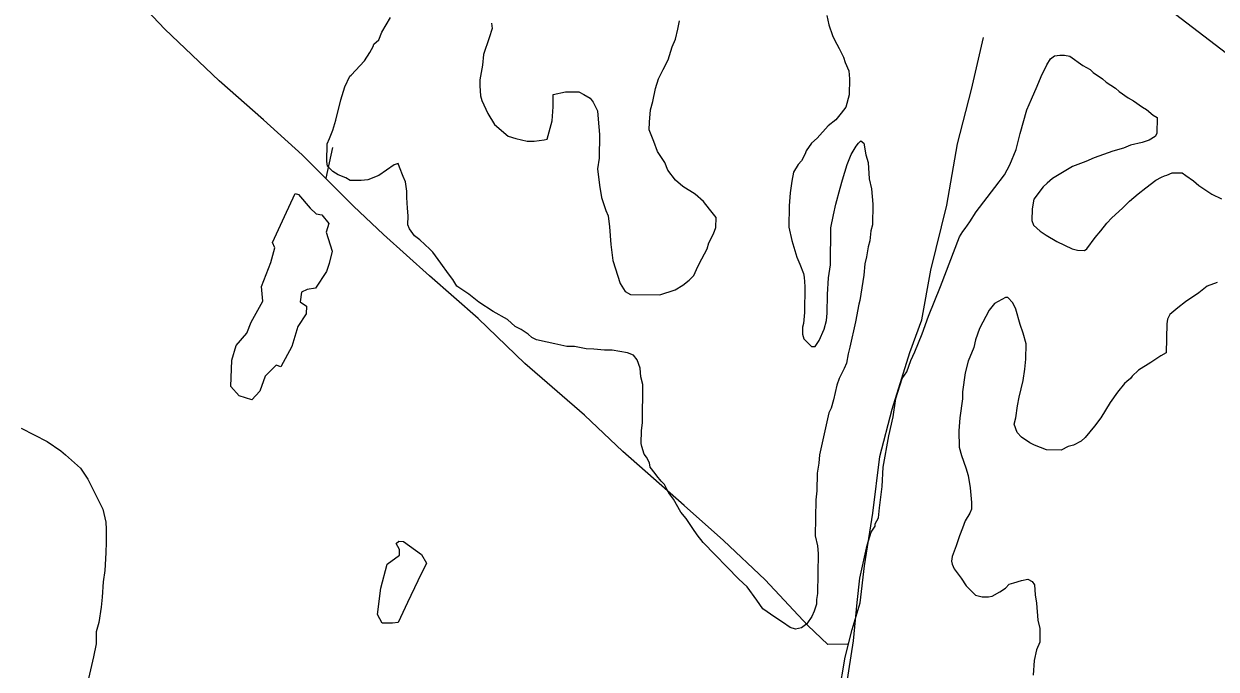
# Model space of a CAD drawing. Extents: x 3263578 to 3301413, y 764927 to 798602.
# Drawn here: x 3270632 to 3272360, y 779425 to 780360 of the extents above; entities that cross this region are included whole.
import ezdxf

# ---------------------------------------------------------------- set-up
doc = ezdxf.new("R2010")
doc.units = 0
for name, color, linetype in [('V-ROAD-CNTR', 7, 'Continuous'), ('V-SITE-VEGE', 7, 'Continuous'), ('V-TOPO-SHOR', 7, 'Continuous')]:
    doc.layers.add(name, color=color, linetype=linetype)

msp = doc.modelspace()

# ---------------------------------------------------------------- linework, layer by layer
at = {"layer": 'V-ROAD-CNTR'}
msp.add_lwpolyline([(3270339.5, 781884.7), (3271095.6, 781303.9), (3271662.6, 780867.6), (3272059.6, 780554.9), (3272145, 780493.5), (3272738.1, 780039.5), (3273285, 779620.5), (3273699.9, 779300.3), (3274014.8, 779057.9), (3274334.4, 778812.2), (3274361.1, 778790.1), (3274371.6, 778775.4), (3274392.3, 778745.7)], dxfattribs=at)
at = {"layer": 'V-SITE-VEGE'}
for points in [[(3271103.9, 780284.1), (3271106.2, 780285.2), (3271125.4, 780306), (3271133.3, 780318.1), (3271137.9, 780326.9), (3271139.1, 780330.2), (3271145.9, 780336.7), (3271150.5, 780347.8), (3271163, 780368.7)], [(3271309.6, 780360.8), (3271310.6, 780353), (3271305.9, 780339.7), (3271297.8, 780315.4), (3271296.4, 780299.9), (3271292.7, 780278.8), (3271292.6, 780269.9), (3271293.5, 780255.5), (3271295.6, 780248.8), (3271304.2, 780229.8), (3271313.9, 780214), (3271333.6, 780197.1), (3271344.7, 780193.5), (3271361.3, 780189.9), (3271371.3, 780189.8), (3271385.8, 780191.8), (3271390.2, 780192.8), (3271397.3, 780219.4), (3271398.8, 780239.3), (3271399, 780257.1), (3271416.9, 780261.3), (3271435.8, 780261), (3271443.5, 780257.5), (3271452.3, 780251.8), (3271456.6, 780246.2), (3271463.1, 780233.9), (3271464, 780221.6), (3271465.9, 780199.4), (3271465.3, 780164.9), (3271462.9, 780149.4), (3271465.8, 780126), (3271468.9, 780108.2), (3271475.2, 780089.2), (3271478.4, 780081.4), (3271480.4, 780065.8), (3271482.2, 780040.2), (3271485.2, 780016.8), (3271495.8, 779983.3), (3271503.4, 779972.1), (3271511.1, 779967.5), (3271553.3, 779966.9), (3271575.6, 779974.3), (3271586.8, 779980.8), (3271595.8, 779988.4), (3271602.6, 779994.9), (3271608.4, 780008.2), (3271614.1, 780019.2), (3271622.1, 780033.5), (3271624.5, 780042.4), (3271631.4, 780055.6), (3271634.8, 780064.4), (3271635.1, 780078.9), (3271625.3, 780091.3), (3271616.6, 780102.5), (3271604.5, 780112.7), (3271586.9, 780124.1), (3271576, 780133.2), (3271565.1, 780147.8), (3271560.8, 780159), (3271549.9, 780174.7), (3271544.6, 780189.2), (3271538.2, 780206), (3271538.4, 780217.1), (3271539.8, 780234.9), (3271543.3, 780247), (3271547, 780265.9), (3271551.6, 780280.2), (3271558.5, 780293.4)], [(3271558.5, 780293.4), (3271565.4, 780307.8), (3271571.3, 780326.6), (3271575.9, 780337.6), (3271579.5, 780352), (3271581.9, 780364.2)], [(3271795.3, 780371.9), (3271798.5, 780358.5), (3271803.8, 780342.8), (3271805.9, 780337.3), (3271810.2, 780330.5), (3271813.5, 780323.8), (3271819.9, 780311.5), (3271822, 780303.7), (3271827.4, 780291.4), (3271828.3, 780280.2), (3271827.9, 780256.9), (3271823.2, 780239.2), (3271816.4, 780230.4), (3271808.5, 780220.5), (3271797.2, 780211.8), (3271781.4, 780194.3), (3271773.5, 780186.7), (3271765.5, 780175.7), (3271764.3, 780171.2), (3271758.6, 780161.3), (3271754.1, 780155.9), (3271747.3, 780144.9), (3271744.8, 780131.6), (3271742.3, 780114.9), (3271740.9, 780096.1), (3271740.4, 780065), (3271744.6, 780046), (3271751.9, 780021.4), (3271756.2, 780011.4), (3271761.6, 779998), (3271762.6, 779992.4), (3271763.5, 779979), (3271762.9, 779941.3), (3271761.5, 779925.7), (3271760.3, 779920.2), (3271760.2, 779910.2), (3271762.3, 779903.5), (3271773.2, 779892.2), (3271778.8, 779892.1), (3271784.5, 779900.9), (3271791.4, 779917.5), (3271794.9, 779929.6), (3271796.2, 779940.7), (3271796.6, 779967.4), (3271798.1, 779991.8), (3271800.7, 780010.7), (3271801.5, 780064), (3271805.1, 780082.8), (3271808.7, 780098.3), (3271814.7, 780121.6), (3271818.2, 780133.7), (3271825.2, 780155.8), (3271831, 780170.2), (3271837.9, 780182.3), (3271841.3, 780186.7), (3271844.6, 780190), (3271849, 780186.6), (3271852.1, 780169.8), (3271855.3, 780158.7), (3271857.1, 780135.3), (3271860.2, 780120.8), (3271862.1, 780098.6), (3271861.6, 780068.6), (3271859.2, 780059.7), (3271857.9, 780045.3), (3271855.5, 780036.4), (3271853.1, 780022), (3271850.7, 780012.1), (3271849.3, 779995.4), (3271843.2, 779958.9), (3271842, 779953.3), (3271837.1, 779927.8), (3271828.7, 779891.3), (3271826.4, 779881.4), (3271823.9, 779868.1), (3271820.5, 779860.3), (3271813.6, 779846), (3271810.1, 779836.1), (3271805.3, 779815), (3271801.8, 779802.9), (3271798.3, 779796.2), (3271785.1, 779735.3)], [(3271824.2, 779400.3), (3271834.1, 779465.7), (3271839.5, 779521.1), (3271843.4, 779556.6), (3271854.1, 779604.2), (3271860, 779623), (3271865.7, 779631.8), (3271865.7, 779635.2), (3271870.3, 779644), (3271871.7, 779658.4), (3271875.5, 779689.4), (3271877.1, 779717.2), (3271885.6, 779762.6), (3271891.6, 779790.3), (3271895.3, 779816.9), (3271904.7, 779845.7), (3271911.5, 779855.5), (3271917.3, 779872.1), (3271923.1, 779884.2), (3271933.5, 779910.7), (3271942.8, 779936.2), (3271960.2, 779979.2), (3271988, 780051), (3271992.5, 780058.7), (3271995.9, 780063.1), (3272002.8, 780073), (3272011.9, 780087.3), (3272039.1, 780122.4), (3272052.8, 780141.1), (3272060.8, 780155.4), (3272070, 780177.5), (3272075.9, 780200.7), (3272085.4, 780235), (3272092.3, 780250.4), (3272100.4, 780269.2), (3272106.2, 780283.5), (3272114.2, 780300.1), (3272119.9, 780308.9), (3272125.5, 780313.2), (3272133.3, 780314.2), (3272140, 780314.1), (3272147.7, 780312.9), (3272166.4, 780299.2), (3272177.4, 780293.5), (3272181.8, 780289), (3272195, 780279.9), (3272200.5, 780275.4), (3272213.7, 780266.3), (3272219.1, 780261.7), (3272232.3, 780252.6), (3272240, 780248.1)], [(3271785.1, 779735.3), (3271783.8, 779723.1), (3271781.4, 779708.7), (3271781, 779683.2), (3271779.6, 779669.9), (3271778.8, 779617.7), (3271781.9, 779603.2), (3271782.8, 779592), (3271781.9, 779534.3), (3271780.6, 779525.4), (3271780.5, 779518.7), (3271777, 779508.8), (3271773.6, 779501.1), (3271766.7, 779490.1), (3271758.9, 779484.6), (3271750, 779482.6), (3271742.2, 779484.9), (3271731.2, 779492.9), (3271720.2, 779499.7), (3271702.7, 779512.2), (3271694, 779524.6), (3271679.8, 779543.7), (3271667.8, 779555), (3271616.4, 779608), (3271607.7, 779619.3), (3271601.2, 779628.3), (3271591.4, 779642.9), (3271583.8, 779651.9), (3271573, 779671), (3271567.5, 779678.8), (3271564.3, 779684.4), (3271560, 779692.3), (3271555.6, 779696.8), (3271549.1, 779704.7), (3271546.9, 779708.1), (3271539.3, 779717.1), (3271538.3, 779723.8), (3271533.9, 779731.6), (3271530.7, 779736.1), (3271527.5, 779747.3), (3271526.5, 779751.7), (3271526.8, 779770.6), (3271528.1, 779781.7), (3271529, 779837.2), (3271525.8, 779848.4), (3271524.9, 779860.6), (3271520.7, 779872.9), (3271515.2, 779879.7), (3271506.4, 779883.2), (3271484.2, 779886.8), (3271473.1, 779887), (3271457.6, 779888.4), (3271446.5, 779888.6), (3271429.9, 779892.2), (3271418.7, 779892.3), (3271401, 779896), (3271390, 779898.4), (3271374.5, 779901.9), (3271367.8, 779905.4), (3271362.4, 779909.9), (3271352.5, 779916.7), (3271343.7, 779921.3), (3271332.7, 779931.5), (3271311.8, 779943), (3271290.9, 779956.6), (3271276.6, 779968), (3271259, 779979.4), (3271253.6, 779989.4), (3271247.1, 779997.3), (3271236.2, 780013.1), (3271224.3, 780028.8), (3271219.9, 780033.3), (3271205.7, 780046.9), (3271198, 780052.6), (3271190.4, 780062.7), (3271188.2, 780068.3), (3271188.4, 780081.6), (3271187.5, 780092.7), (3271186.6, 780108.3), (3271186.8, 780117.2), (3271184.8, 780130.6), (3271181.6, 780138.4), (3271176.2, 780151.8), (3271174.1, 780157.4), (3271168.5, 780155.3), (3271146, 780140.1), (3271130.4, 780133.6), (3271120.4, 780132.7), (3271104.8, 780132.9), (3271098.2, 780136.4), (3271087.2, 780141), (3271079.5, 780145.6), (3271071.8, 780153.5), (3271070.8, 780160.2), (3271071.2, 780185.7), (3271074.7, 780193.4), (3271079.3, 780205.6), (3271084, 780220), (3271091.1, 780249.8), (3271097, 780268.6), (3271103.9, 780284.1)], [(3272240, 780248.1), (3272253.2, 780239), (3272258.7, 780235.5), (3272268.6, 780227.6), (3272274.1, 780224.2), (3272273.7, 780200.8), (3272271.4, 780196.4), (3272262.5, 780191), (3272252.4, 780187.9), (3272235.7, 780183.7)], [(3272235.7, 780183.7), (3272225.6, 780179.4), (3272210, 780175.2), (3272183.2, 780165.6), (3272170.9, 780160.3), (3272151.8, 780152.8), (3272122.7, 780135.5), (3272114.8, 780129), (3272109.1, 780123.5), (3272095.5, 780105.9), (3272093.1, 780091.5), (3272092.8, 780074.9), (3272094.9, 780068.2), (3272104.8, 780059.1), (3272113.6, 780053.4), (3272129, 780044.3), (3272151, 780033.9), (3272158.8, 780031.6), (3272168.8, 780031.4), (3272172.2, 780033.6), (3272184.6, 780050.1), (3272192.6, 780059.9), (3272201.6, 780070.9), (3272208.4, 780078.6), (3272224.2, 780092.8), (3272234.4, 780102.6), (3272246.8, 780113.5), (3272258, 780122.2), (3272272.6, 780133.1), (3272280.5, 780137.4), (3272285, 780139.6), (3272288.3, 780140.6), (3272296.1, 780143.8), (3272310.6, 780143.6), (3272316.1, 780140.2), (3272327.1, 780132.2), (3272334.7, 780125.4), (3272353.4, 780112.9), (3272367.8, 780106)], [(3272361.4, 779985), (3272346.8, 779979.7), (3272334.5, 779969.9), (3272315.4, 779956.8), (3272304.1, 779948.1), (3272292.8, 779938.3), (3272289.4, 779931.7), (3272288.2, 779925.1), (3272287.5, 779882.8), (3272279.7, 779878.5), (3272265.1, 779868.8), (3272247.1, 779857.9), (3272238.1, 779849.2), (3272235.8, 779845.9), (3272230.2, 779841.5), (3272226.8, 779838.3), (3272216.6, 779826.2), (3272206.4, 779810.8), (3272192.7, 779788.8), (3272183.6, 779776.7), (3272170, 779760.3), (3272164.3, 779754.8), (3272153.1, 779749.4), (3272145.3, 779747.3), (3272135.2, 779741.9), (3272114.1, 779742.3), (3272096.5, 779749.2), (3272089.9, 779752.7), (3272077.8, 779760.6), (3272071.2, 779767.4), (3272067, 779779.7), (3272069.3, 779788.6), (3272071.8, 779806.3), (3272074.2, 779818.5), (3272080.2, 779842.8), (3272082.7, 779859.5), (3272084, 779873.9), (3272084.4, 779896.1), (3272080.2, 779911.7), (3272075.9, 779924), (3272069.6, 779946.3), (3272065.3, 779955.3), (3272057.7, 779963.2), (3272054.4, 779963.3), (3272038.7, 779954.6), (3272030.7, 779944.7), (3272017, 779918.3), (3272011.1, 779901.7), (3272008.7, 779890.6)], [(3272008.7, 779890.6), (3272000.6, 779870.8), (3271995.9, 779854.2), (3271992.2, 779826.5), (3271992, 779816.5), (3271988.2, 779788.7), (3271986.8, 779769.9), (3271987.5, 779746.5), (3271990.7, 779734.3), (3271997.1, 779716.4), (3272000.2, 779705.2), (3272003.3, 779687.4), (3272005.1, 779666.3), (3272005, 779656.3), (3272002.7, 779650.7), (3271995.8, 779639.7), (3271992.3, 779628.7), (3271987.7, 779617.6), (3271983, 779603.3), (3271977.2, 779587.8), (3271976, 779581.2), (3271977, 779576.7), (3271980.3, 779570), (3271990, 779556.5), (3271997.6, 779545.3), (3272010.8, 779531.7), (3272020.7, 779529.3), (3272029.6, 779529.2), (3272035.2, 779530.2), (3272046.4, 779536.7), (3272054.3, 779542.1), (3272059.9, 779547.6), (3272066.6, 779549.7), (3272077.8, 779552.9), (3272086.7, 779554.9), (3272093.3, 779551.5), (3272096.6, 779547), (3272097.4, 779532.5), (3272099.5, 779520.3), (3272101.3, 779495.8), (3272104.4, 779483.5), (3272104.1, 779463.5), (3272099.5, 779452.5), (3272095.9, 779437), (3272094.5, 779415.9)], [(3270627.9, 779773.9), (3270665.4, 779754.4), (3270685.2, 779740.8), (3270691.8, 779735.1), (3270713.7, 779715.9), (3270724.5, 779700.1), (3270738.5, 779672.1), (3270746, 779656.5), (3270750.2, 779637.5), (3270751.1, 779627.5), (3270750.8, 779608.6), (3270750.6, 779593.1), (3270749.1, 779567.5), (3270746.6, 779550.9), (3270745.1, 779528.7), (3270743.8, 779514.3), (3270740.1, 779492.1), (3270736.5, 779478.8), (3270736.2, 779461.1), (3270732.6, 779442.2), (3270720.7, 779392.4)]]:
    msp.add_lwpolyline(points, dxfattribs=at)
at = {"layer": 'V-TOPO-SHOR'}
msp.add_line((3271069.7, 780136.1), (3271079.6, 780180.4), dxfattribs=at)
for points in [[(3271825.6, 779460.7), (3271796.8, 779460.2), (3271768.2, 779488), (3271706.2, 779554), (3271645.8, 779610.8), (3271588.8, 779661.8), (3271499.8, 779739.8), (3271444.2, 779792.8), (3271357.9, 779867.6), (3271290, 779932.8), (3271219.5, 779994.7), (3271152.8, 780054.3), (3271109.4, 780095.3), (3271034.8, 780169.9), (3270979, 780220.6), (3270914.9, 780277.1), (3270835.8, 780352.2), (3270766.8, 780425.5), (3270702.2, 780494.9)], [(3271792.1, 779305.2), (3271807.1, 779351.2), (3271812.9, 779387.9), (3271822.1, 779442.1), (3271832.1, 779482), (3271843.6, 779520.7), (3271850, 779574.4), (3271862.3, 779650.7), (3271872.5, 779732.7), (3271890.4, 779801.3), (3271915.7, 779883.7), (3271933, 779930.8), (3271946.4, 780003), (3271969.6, 780096.9), (3271984.7, 780185.8), (3272005.2, 780264.8), (3272022.4, 780340.1)], [(3271009.6, 780080.7), (3271024.8, 780113.9), (3271029.5, 780112.4), (3271046.6, 780092.4), (3271055.3, 780084.2), (3271063.5, 780083.1), (3271073.5, 780070.5), (3271069.6, 780057.9), (3271078.5, 780030.5), (3271074.2, 780012.2), (3271070.4, 780000.7), (3271054.3, 779976.8), (3271042.2, 779974.6), (3271034.2, 779970.8), (3271032.2, 779957.1), (3271041.2, 779950.6), (3271040.6, 779939.4), (3271028.6, 779921.3), (3271019.9, 779892.3), (3271003.9, 779862.6), (3270997.2, 779865), (3270981.4, 779849), (3270973.7, 779827.2), (3270962, 779814.7), (3270943.9, 779820.9), (3270931.6, 779834.3), (3270933.2, 779872.3), (3270939.5, 779893.6), (3270955, 779911.3), (3270960.9, 779927.5), (3270978.1, 779957.8), (3270976.1, 779979.2), (3270989.5, 780013.9), (3270995.6, 780034.9), (3270992.1, 780042.9), (3271009.6, 780080.7)], [(3271181.7, 779609.7), (3271208.2, 779590.6), (3271215.4, 779578), (3271202.8, 779552.7), (3271187.5, 779521.1), (3271174, 779492), (3271165.9, 779491), (3271150.8, 779491.2), (3271144.2, 779503.6), (3271148.8, 779542.1), (3271158.3, 779576.9), (3271176.3, 779590), (3271176.2, 779598.1), (3271171, 779606.5), (3271175.2, 779610.2), (3271181.7, 779609.7)]]:
    msp.add_lwpolyline(points, dxfattribs=at)

doc.saveas('drawing.dxf')
